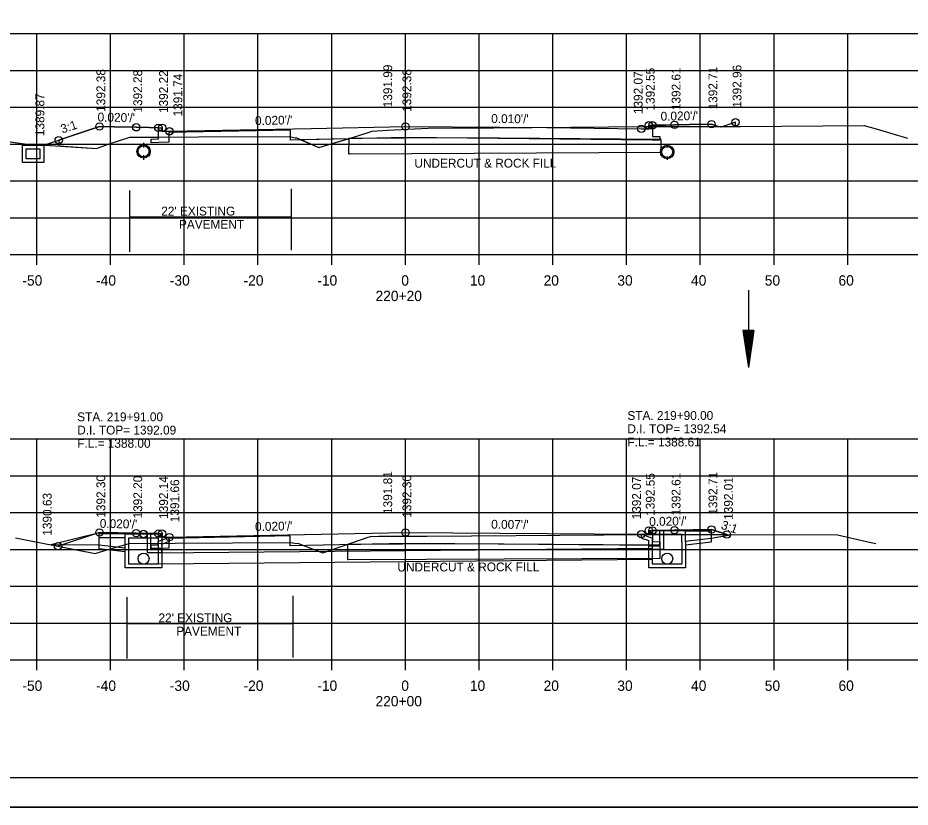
# Model space of a CAD drawing. Extents: x 1374311 to 1383814, y 384102 to 406278.
# Drawn here: x 1382587.5 to 1382708.5, y 405851.8 to 405958.9 of the extents above; entities that cross this region are included whole.
import ezdxf

# ---------------------------------------------------------------- set-up
doc = ezdxf.new("R2010")
doc.units = 0
for name, color, linetype in [('R_Axis', 7, 'Continuous'), ('R_Axis Annot', 7, 'Continuous'), ('R_Border', 7, 'Continuous'), ('R_Draft', 7, 'Continuous'), ('R_Exist Surface', 7, 'Continuous'), ('R_Fin Surface', 7, 'Continuous'), ('R_Grid', 7, 'Continuous'), ('R_No Plot', 7, 'Continuous'), ('R_Water', 7, 'Continuous'), ('R_Water Annot', 7, 'Continuous'), ('R_Xsect Elev', 7, 'Continuous'), ('R_Xsect Slope', 7, 'Continuous')]:
    doc.layers.add(name, color=color, linetype=linetype)

msp = doc.modelspace()

# ---------------------------------------------------------------- linework, layer by layer
at = {"layer": 'R_Axis'}
for p, q in [((1382500.07, 405926.74), (1382780.07, 405926.74)), ((1382590.07, 405925.34), (1382590.07, 405926.74)), ((1382600.07, 405925.34), (1382600.07, 405926.74)), ((1382610.07, 405925.34), (1382610.07, 405926.74)), ((1382620.07, 405925.34), (1382620.07, 405926.74)), ((1382630.07, 405925.34), (1382630.07, 405926.74)), ((1382640.07, 405925.34), (1382640.07, 405926.74)), ((1382650.07, 405925.34), (1382650.07, 405926.74)), ((1382660.07, 405925.34), (1382660.07, 405926.74)), ((1382670.07, 405925.34), (1382670.07, 405926.74)), ((1382680.07, 405925.34), (1382680.07, 405926.74)), ((1382690.07, 405925.34), (1382690.07, 405926.74)), ((1382700.07, 405925.34), (1382700.07, 405926.74)), ((1382500.07, 405871.74), (1382780.07, 405871.74)), ((1382590.07, 405870.34), (1382590.07, 405871.74)), ((1382600.07, 405870.34), (1382600.07, 405871.74)), ((1382610.07, 405870.34), (1382610.07, 405871.74)), ((1382620.07, 405870.34), (1382620.07, 405871.74)), ((1382630.07, 405870.34), (1382630.07, 405871.74)), ((1382640.07, 405870.34), (1382640.07, 405871.74)), ((1382650.07, 405870.34), (1382650.07, 405871.74)), ((1382660.07, 405870.34), (1382660.07, 405871.74)), ((1382670.07, 405870.34), (1382670.07, 405871.74)), ((1382680.07, 405870.34), (1382680.07, 405871.74)), ((1382690.07, 405870.34), (1382690.07, 405871.74)), ((1382700.07, 405870.34), (1382700.07, 405871.74))]:
    msp.add_line(p, q, dxfattribs=at)
at = {"layer": 'R_Border'}
msp.add_line((1382798.25, 405855.74), (1382482.07, 405855.74), dxfattribs=at)
at = {"layer": 'R_Draft'}
for p, q in [((1382685.84, 405916.43), (1382686.59, 405911.43)), ((1382687.34, 405916.43), (1382685.84, 405916.43)), ((1382685.97, 405916.43), (1382686.59, 405912.26)), ((1382686.1, 405916.43), (1382686.59, 405913.12)), ((1382686.22, 405916.43), (1382686.59, 405913.96)), ((1382686.35, 405916.43), (1382686.59, 405914.8)), ((1382686.48, 405916.43), (1382686.59, 405915.64)), ((1382687.34, 405916.43), (1382686.59, 405911.43)), ((1382686.84, 405916.43), (1382686.59, 405914.8)), ((1382687.09, 405916.43), (1382686.59, 405913.12)), ((1382687.22, 405916.43), (1382686.59, 405912.26)), ((1382686.97, 405916.43), (1382686.59, 405913.96)), ((1382686.71, 405916.43), (1382686.59, 405915.64))]:
    msp.add_line(p, q, dxfattribs=at)
at = {"layer": 'R_Exist Surface'}
for p, q in [((1382604.56, 405941.91), (1382604.55, 405941.43)), ((1382675.58, 405941.74), (1382675.58, 405941.43)), ((1382604.56, 405940.08), (1382604.55, 405939.6)), ((1382675.58, 405939.91), (1382675.58, 405939.6))]:
    msp.add_line(p, q, dxfattribs=at)
for points in [[(1382579.24, 405943.11), (1382588.4, 405941.78), (1382598.15, 405941.16), (1382599.89, 405941.78), (1382602.67, 405942.67), (1382611.99, 405942.73), (1382624.3, 405942.77), (1382625.12, 405942.6), (1382625.29, 405942.58), (1382625.88, 405942.35), (1382628.34, 405941.26), (1382633.46, 405942.82), (1382635.55, 405943.5), (1382637.63, 405943.62), (1382643.17, 405943.88), (1382652.08, 405943.95), (1382672.83, 405944.12), (1382685.49, 405944.15), (1382702.29, 405944.27), (1382703.91, 405943.8), (1382708.16, 405942.55)], [(1382587.16, 405888.3), (1382590.37, 405887.67), (1382597.99, 405886.18), (1382599.45, 405886.62), (1382602.61, 405887.53), (1382608.84, 405887.59), (1382624.43, 405887.69), (1382625.09, 405887.6), (1382625.56, 405887.54), (1382627.19, 405886.9), (1382628.86, 405886.29), (1382634.86, 405888.35), (1382635.33, 405888.51), (1382636.46, 405888.54), (1382640.32, 405888.55), (1382643.03, 405888.55), (1382667.04, 405888.72), (1382668.03, 405888.75), (1382668.83, 405888.76), (1382672.6, 405888.76), (1382698.67, 405888.73), (1382702.62, 405887.83), (1382703.86, 405887.55)]]:
    msp.add_lwpolyline(points, dxfattribs=at)
for centre in [(1382604.55, 405940.75), (1382675.58, 405940.67)]:
    msp.add_circle(centre, 0.917, dxfattribs=at)
at = {"layer": 'R_Fin Surface'}
for p, q in [((1382632.38, 405942.48), (1382632.36, 405940.44)), ((1382647.31, 405942.58), (1382632.38, 405942.48)), ((1382632.38, 405942.48), (1382632.38, 405942.48)), ((1382632.38, 405942.48), (1382632.38, 405942.48)), ((1382674.76, 405942.36), (1382647.31, 405942.58)), ((1382674.76, 405940.65), (1382674.76, 405942.36)), ((1382632.36, 405940.44), (1382632.47, 405940.44)), ((1382632.47, 405940.44), (1382674.76, 405940.65)), ((1382632.23, 405887.4), (1382632.21, 405885.37)), ((1382647.15, 405887.5), (1382632.23, 405887.4)), ((1382632.23, 405887.4), (1382632.23, 405887.4)), ((1382632.23, 405887.4), (1382632.23, 405887.4)), ((1382674.61, 405887.28), (1382647.15, 405887.5)), ((1382674.61, 405885.57), (1382674.61, 405887.28)), ((1382632.31, 405885.36), (1382674.61, 405885.57)), ((1382632.21, 405885.37), (1382632.31, 405885.36))]:
    msp.add_line(p, q, dxfattribs=at)
for points in [[(1382591.03, 405941.61), (1382596.4, 405943.4), (1382598.56, 405944.12), (1382600.56, 405944.08), (1382603.56, 405944.02), (1382605.36, 405943.99), (1382606.56, 405943.96), (1382606.86, 405943.96), (1382607.06, 405943.96), (1382607.07, 405943.76), (1382607.07, 405943.46), (1382607.67, 405943.48), (1382608.07, 405943.48), (1382627.27, 405943.87), (1382640.07, 405944.12), (1382659.27, 405943.99), (1382672.07, 405943.81), (1382672.67, 405943.79), (1382673.07, 405943.79), (1382673.08, 405943.99), (1382673.08, 405944.29), (1382673.38, 405944.29), (1382673.58, 405944.29), (1382675.38, 405944.32), (1382676.58, 405944.35), (1382678.58, 405944.39), (1382681.58, 405944.45), (1382682.49, 405944.14)], [(1382673.58, 405944.29), (1382673.59, 405942.78), (1382674.59, 405942.78), (1382674.58, 405942.28), (1382673.58, 405942.29), (1382640.07, 405942.62), (1382624.48, 405942.29), (1382624.48, 405943.65), (1382607.99, 405943.32), (1382607.99, 405941.98), (1382606.56, 405941.95), (1382605.56, 405941.93), (1382605.57, 405942.43), (1382606.57, 405942.44), (1382606.56, 405943.96)], [(1382591.78, 405887.37), (1382598.56, 405889.04), (1382598.56, 405889.04), (1382598.56, 405889.04), (1382603.56, 405888.94), (1382606.56, 405888.88), (1382606.56, 405888.88), (1382607.06, 405888.88), (1382607.06, 405888.88), (1382607.07, 405888.38), (1382608.07, 405888.4), (1382608.07, 405888.4), (1382640.07, 405889.04), (1382640.07, 405889.04), (1382672.07, 405888.81), (1382672.07, 405888.81), (1382673.07, 405888.79), (1382673.07, 405888.79), (1382673.08, 405889.29), (1382673.58, 405889.29), (1382673.58, 405889.29), (1382676.58, 405889.35), (1382676.58, 405889.35), (1382676.58, 405889.35), (1382681.58, 405889.45), (1382683.68, 405888.75), (1382683.68, 405888.75)], [(1382673.58, 405889.29), (1382673.59, 405887.78), (1382674.59, 405887.79), (1382674.58, 405887.29), (1382673.58, 405887.3), (1382640.07, 405887.54), (1382624.42, 405887.21), (1382624.42, 405888.56), (1382607.99, 405888.23), (1382607.99, 405886.9), (1382606.56, 405886.87), (1382605.56, 405886.85), (1382605.57, 405887.35), (1382606.57, 405887.35), (1382606.56, 405888.88)]]:
    msp.add_lwpolyline(points, dxfattribs=at)
at = {"layer": 'R_Grid'}
for p, q in [((1382500.07, 405956.74), (1382780.07, 405956.74)), ((1382590.07, 405926.74), (1382590.07, 405956.74)), ((1382600.07, 405926.74), (1382600.07, 405956.74)), ((1382610.07, 405926.74), (1382610.07, 405956.74)), ((1382620.07, 405926.74), (1382620.07, 405956.74)), ((1382630.07, 405926.74), (1382630.07, 405956.74)), ((1382640.07, 405926.74), (1382640.07, 405956.74)), ((1382650.07, 405926.74), (1382650.07, 405956.74)), ((1382660.07, 405926.74), (1382660.07, 405956.74)), ((1382670.07, 405926.74), (1382670.07, 405956.74)), ((1382680.07, 405926.74), (1382680.07, 405956.74)), ((1382690.07, 405926.74), (1382690.07, 405956.74)), ((1382700.07, 405926.74), (1382700.07, 405956.74)), ((1382500.07, 405951.74), (1382780.07, 405951.74)), ((1382500.07, 405946.74), (1382780.07, 405946.74)), ((1382500.07, 405941.74), (1382780.07, 405941.74)), ((1382500.07, 405936.74), (1382780.07, 405936.74)), ((1382500.07, 405931.74), (1382780.07, 405931.74)), ((1382500.07, 405926.74), (1382780.07, 405926.74)), ((1382500.07, 405901.74), (1382780.07, 405901.74)), ((1382590.07, 405871.74), (1382590.07, 405901.74)), ((1382600.07, 405871.74), (1382600.07, 405901.74)), ((1382610.07, 405871.74), (1382610.07, 405901.74)), ((1382620.07, 405871.74), (1382620.07, 405901.74)), ((1382630.07, 405871.74), (1382630.07, 405901.74)), ((1382640.07, 405871.74), (1382640.07, 405901.74)), ((1382650.07, 405871.74), (1382650.07, 405901.74)), ((1382660.07, 405871.74), (1382660.07, 405901.74)), ((1382670.07, 405871.74), (1382670.07, 405901.74)), ((1382680.07, 405871.74), (1382680.07, 405901.74)), ((1382690.07, 405871.74), (1382690.07, 405901.74)), ((1382700.07, 405871.74), (1382700.07, 405901.74)), ((1382500.07, 405896.74), (1382780.07, 405896.74)), ((1382500.07, 405891.74), (1382780.07, 405891.74)), ((1382500.07, 405886.74), (1382780.07, 405886.74)), ((1382500.07, 405881.74), (1382780.07, 405881.74)), ((1382500.07, 405876.74), (1382780.07, 405876.74)), ((1382500.07, 405871.74), (1382780.07, 405871.74))]:
    msp.add_line(p, q, dxfattribs=at)
at = {"layer": 'R_No Plot'}
msp.add_line((1382469.67, 405851.76), (1382803, 405851.76), dxfattribs=at)
for points in [[(1382469.66, 406065.1), (1382803, 406065.1), (1382803, 405851.76), (1382469.66, 405851.76)], [(1382715.99, 406061.2), (1382715.99, 406051.32), (1382751.72, 406051.32), (1382751.72, 406048.4), (1382774.92, 406048.4), (1382774.92, 406024.07), (1382798.25, 406024.07), (1382798.25, 405855.74), (1382482.07, 405855.74), (1382482.07, 406061.2)], [(1382593.04, 405942.28), (1382593.04, 405941.49), (1382598.15, 405941.16), (1382599.89, 405941.78), (1382602.67, 405942.67), (1382606.57, 405942.7), (1382606.56, 405943.96), (1382605.36, 405943.99), (1382603.56, 405944.02), (1382600.56, 405944.08), (1382598.56, 405944.12), (1382596.4, 405943.4)], [(1382632.31, 405942.47), (1382633.46, 405942.82), (1382635.55, 405943.5), (1382637.63, 405943.62), (1382643.17, 405943.88), (1382652.08, 405943.95), (1382672.83, 405944.12), (1382673.58, 405944.13), (1382673.59, 405942.78), (1382674.59, 405942.78), (1382674.58, 405942.28), (1382673.58, 405942.29), (1382640.07, 405942.62)], [(1382673.58, 405944.13), (1382682.49, 405944.14), (1382681.58, 405944.45), (1382678.58, 405944.39), (1382676.58, 405944.35), (1382675.38, 405944.32), (1382673.58, 405944.29)], [(1382682.49, 405944.14), (1382683.19, 405944.14), (1382682.84, 405944.03)], [(1382683.19, 405944.14), (1382684.85, 405944.15), (1382684.85, 405944.7)], [(1382625.89, 405942.34), (1382628.34, 405941.26), (1382632.31, 405942.47)], [(1382673.58, 405888.76), (1382683.68, 405888.75), (1382681.58, 405889.45), (1382676.58, 405889.35), (1382673.58, 405889.29)], [(1382592.95, 405887.17), (1382597.99, 405886.18), (1382599.45, 405886.62), (1382602.61, 405887.53), (1382606.57, 405887.57), (1382606.56, 405888.88), (1382603.56, 405888.94), (1382598.56, 405889.04)], [(1382632.03, 405887.38), (1382634.86, 405888.35), (1382635.33, 405888.51), (1382636.46, 405888.54), (1382640.32, 405888.55), (1382643.03, 405888.55), (1382667.04, 405888.72), (1382668.03, 405888.75), (1382668.83, 405888.76), (1382672.6, 405888.76), (1382673.58, 405888.76), (1382673.59, 405887.78), (1382674.59, 405887.79), (1382674.58, 405887.29), (1382673.58, 405887.3), (1382640.07, 405887.54)]]:
    msp.add_lwpolyline(points, close=True, dxfattribs=at)
for centre in [(1382676.58, 405944.35), (1382676.58, 405944.35), (1382676.58, 405944.35), (1382681.58, 405944.45), (1382681.58, 405944.45), (1382681.58, 405944.45), (1382684.85, 405944.7), (1382684.85, 405944.7), (1382684.85, 405944.7), (1382598.56, 405944.12), (1382598.56, 405944.12), (1382598.56, 405944.12), (1382603.56, 405944.02), (1382603.56, 405944.02), (1382603.56, 405944.02), (1382606.56, 405943.96), (1382606.56, 405943.96), (1382607.06, 405943.96), (1382607.06, 405943.96), (1382607.06, 405943.96), (1382608.07, 405943.48), (1382608.07, 405943.48), (1382608.07, 405943.48), (1382640.07, 405944.12), (1382640.07, 405944.12), (1382640.07, 405944.12), (1382672.07, 405943.81), (1382672.07, 405943.81), (1382672.07, 405943.81), (1382673.08, 405944.29), (1382673.08, 405944.29), (1382673.08, 405944.29), (1382673.58, 405944.29), (1382673.58, 405944.29), (1382593.04, 405942.28), (1382593.04, 405942.28), (1382593.04, 405942.28), (1382593.04, 405942.28), (1382593.04, 405942.28), (1382593.04, 405942.28), (1382598.56, 405889.04), (1382598.56, 405889.04), (1382598.56, 405889.04), (1382603.56, 405888.94), (1382603.56, 405888.94), (1382603.56, 405888.94), (1382604.55, 405888.83), (1382606.56, 405888.88), (1382606.56, 405888.88), (1382607.06, 405888.88), (1382607.06, 405888.88), (1382607.06, 405888.88), (1382640.07, 405889.04), (1382640.07, 405889.04), (1382640.07, 405889.04), (1382672.07, 405888.81), (1382672.07, 405888.81), (1382672.07, 405888.81), (1382673.08, 405889.29), (1382673.08, 405889.29), (1382673.08, 405889.29), (1382673.58, 405889.29), (1382673.58, 405889.29), (1382676.58, 405889.35), (1382676.58, 405889.35), (1382676.58, 405889.35), (1382681.58, 405889.45), (1382681.58, 405889.45), (1382681.58, 405889.45), (1382683.68, 405888.75), (1382683.68, 405888.75), (1382683.68, 405888.75), (1382683.68, 405888.75), (1382683.68, 405888.75), (1382608.07, 405888.4), (1382608.07, 405888.4), (1382608.07, 405888.4), (1382592.95, 405887.17), (1382592.95, 405887.17), (1382592.95, 405887.17), (1382592.95, 405887.17), (1382592.95, 405887.17), (1382592.95, 405887.17)]:
    msp.add_circle(centre, 0.5, dxfattribs=at)
at = {"layer": 'R_Water'}
for p, q in [((1382604.56, 405941.74), (1382604.55, 405941.26)), ((1382675.58, 405941.57), (1382675.58, 405941.26)), ((1382604.56, 405940.24), (1382604.55, 405939.76)), ((1382675.58, 405940.07), (1382675.58, 405939.76)), ((1382602.7, 405927.13), (1382602.7, 405935.45)), ((1382624.62, 405927.35), (1382624.62, 405935.67)), ((1382602.7, 405931.88), (1382624.62, 405931.88)), ((1382686.6, 405921.94), (1382686.59, 405911.43)), ((1382673.25, 405889.12), (1382673.33, 405889.28)), ((1382673.25, 405889.12), (1382673.58, 405888.78)), ((1382678.08, 405889.28), (1382673.33, 405889.28)), ((1382678.08, 405887.78), (1382678.08, 405889.28)), ((1382681.59, 405887.78), (1382681.59, 405889.28)), ((1382598.54, 405886.83), (1382598.54, 405888.83)), ((1382602.05, 405888.83), (1382606.8, 405888.83)), ((1382602.05, 405887.33), (1382602.05, 405888.83)), ((1382602.55, 405887.33), (1382602.55, 405888.33)), ((1382602.55, 405888.33), (1382606.55, 405888.33)), ((1382606.88, 405888.67), (1382606.55, 405888.33)), ((1382608.05, 405888.35), (1382606.55, 405887.83)), ((1382606.88, 405888.67), (1382606.8, 405888.83)), ((1382672.08, 405888.8), (1382673.58, 405888.28)), ((1382672.08, 405888.27), (1382673.08, 405887.93)), ((1382673.08, 405887.78), (1382673.08, 405887.93)), ((1382677.58, 405888.78), (1382673.58, 405888.78)), ((1382673.58, 405887.78), (1382673.58, 405888.28)), ((1382677.58, 405887.78), (1382677.58, 405888.78)), ((1382602.04, 405886.39), (1382598.54, 405886.83)), ((1382606.55, 405887.33), (1382606.55, 405887.83)), ((1382673.58, 405886.85), (1382606.55, 405886.24)), ((1382608.05, 405887.82), (1382607.05, 405887.47)), ((1382607.05, 405887.33), (1382607.05, 405887.47)), ((1382678.03, 405887.34), (1382681.59, 405887.78)), ((1382673.58, 405885.35), (1382606.55, 405884.74)), ((1382602.33, 405871.93), (1382602.33, 405880.25)), ((1382624.83, 405872.09), (1382624.83, 405880.42)), ((1382602.33, 405876.68), (1382624.83, 405876.68))]:
    msp.add_line(p, q, dxfattribs=at)
for points in [[(1382588.12, 405941.6), (1382591.02, 405941.6), (1382591.02, 405939.26), (1382588.12, 405939.26)], [(1382588.62, 405941.1), (1382590.48, 405941.1), (1382590.48, 405939.76), (1382588.62, 405939.76)], [(1382604.55, 405888.83), (1382607.05, 405888.83), (1382607.05, 405884.24), (1382604.55, 405884.24), (1382602.05, 405884.24), (1382602.05, 405888.83)], [(1382604.55, 405888.33), (1382606.55, 405888.33), (1382606.55, 405884.74), (1382604.55, 405884.74), (1382602.55, 405884.74), (1382602.55, 405888.33)]]:
    msp.add_lwpolyline(points, close=True, dxfattribs=at)
for points in [[(1382675.07, 405889.27), (1382675.07, 405886.74), (1382673.07, 405886.74), (1382673.07, 405887.24), (1382674.57, 405887.24), (1382674.57, 405889.26)], [(1382678.08, 405889.28), (1382679.59, 405889.28), (1382681.59, 405889.28)], [(1382602.05, 405888.83), (1382600.54, 405888.83), (1382598.54, 405888.83)], [(1382602.05, 405888.33), (1382600.54, 405888.33), (1382598.54, 405888.33)], [(1382605.05, 405888.83), (1382605.05, 405886.3), (1382607.05, 405886.3), (1382607.05, 405886.8), (1382605.55, 405886.8), (1382605.55, 405888.82)], [(1382608.05, 405887.82), (1382608.05, 405888.35)], [(1382672.08, 405888.27), (1382672.08, 405888.8)], [(1382678.02, 405887.84), (1382681.56, 405888.28), (1382684.42, 405888.75)], [(1382678.08, 405888.78), (1382679.59, 405888.78), (1382681.59, 405888.78)], [(1382602.05, 405886.9), (1382598.54, 405887.33), (1382591.78, 405887.37)], [(1382678.08, 405887.78), (1382678.08, 405884.24), (1382675.58, 405884.24), (1382673.08, 405884.24), (1382673.08, 405887.78)], [(1382677.58, 405887.78), (1382677.58, 405884.74), (1382675.58, 405884.74), (1382673.58, 405884.74), (1382673.58, 405887.78)]]:
    msp.add_lwpolyline(points, dxfattribs=at)
for centre in [(1382604.55, 405940.75), (1382675.58, 405940.67), (1382604.55, 405885.49), (1382604.55, 405885.49), (1382675.58, 405885.49)]:
    msp.add_circle(centre, 0.75, dxfattribs=at)

# ---------------------------------------------------------------- texts
at = {"layer": 'R_Axis Annot'}
for s, p in [('-50', (1382588.11, 405922.54)), ('-40', (1382598.11, 405922.54)), ('-30', (1382608.11, 405922.54)), ('-20', (1382618.11, 405922.54)), ('-10', (1382628.11, 405922.54)), ('0', (1382639.51, 405922.54)), ('10', (1382648.81, 405922.54)), ('20', (1382658.81, 405922.54)), ('30', (1382668.81, 405922.54)), ('40', (1382678.81, 405922.54)), ('50', (1382688.81, 405922.54)), ('60', (1382698.81, 405922.54)), ('220+20', (1382636.01, 405920.44)), ('-50', (1382588.11, 405867.54)), ('-40', (1382598.11, 405867.54)), ('-30', (1382608.11, 405867.54)), ('-20', (1382618.11, 405867.54)), ('-10', (1382628.11, 405867.54)), ('0', (1382639.51, 405867.54)), ('10', (1382648.81, 405867.54)), ('20', (1382658.81, 405867.54)), ('30', (1382668.81, 405867.54)), ('40', (1382678.81, 405867.54)), ('50', (1382688.81, 405867.54)), ('60', (1382698.81, 405867.54)), ('220+00', (1382636.01, 405865.44))]:
    msp.add_text(s, height=1.4, dxfattribs=at).set_placement(p)
at = {"layer": 'R_Fin Surface'}
for p in [(1382641.29, 405938.54), (1382638.98, 405883.74)]:
    msp.add_text('UNDERCUT & ROCK FILL', height=1.2, rotation=0.0756, dxfattribs=at).set_placement(p)
at = {"layer": 'R_Water'}
for s, p in [("22' EXISTING ", (1382606.95, 405932.05)), ('PAVEMENT', (1382609.35, 405930.25)), ("22' EXISTING ", (1382606.57, 405876.85)), ('PAVEMENT', (1382608.98, 405875.05))]:
    msp.add_text(s, height=1.2, dxfattribs=at).set_placement(p)
at = {"layer": 'R_Water Annot'}
for s, p in [('STA. 219+91.00', (1382595.55, 405904.13)), ('STA. 219+90.00', (1382670.18, 405904.31)), ('D.I. TOP= 1392.54', (1382670.18, 405902.51)), ('D.I. TOP= 1392.09', (1382595.55, 405902.33)), ('F.L.= 1388.00', (1382595.55, 405900.53)), ('F.L.= 1388.61', (1382670.18, 405900.71))]:
    msp.add_text(s, height=1.2, dxfattribs=at).set_placement(p)
at = {"layer": 'R_Xsect Elev'}
for s, p in [('1391.99', (1382638.27, 405946.73)), ('1392.61', (1382677.38, 405946.35)), ('1392.71', (1382682.38, 405946.45)), ('1392.96', (1382685.65, 405946.7)), ('1392.38', (1382599.36, 405946.12)), ('1392.28', (1382604.36, 405946.02)), ('1392.22', (1382607.86, 405945.96)), ('1391.74', (1382609.8, 405945.49)), ('1392.38', (1382640.87, 405946.12)), ('1392.07', (1382672.24, 405945.81)), ('1392.55', (1382673.88, 405946.29)), ('1389.87', (1382591.09, 405942.82)), ('1392.30', (1382599.36, 405891.04)), ('1392.20', (1382604.36, 405890.94)), ('1392.14', (1382607.86, 405890.88)), ('1391.81', (1382638.27, 405891.55)), ('1392.30', (1382640.87, 405891.04)), ('1392.07', (1382672.01, 405890.81)), ('1392.55', (1382673.88, 405891.29)), ('1392.61', (1382677.38, 405891.35)), ('1392.71', (1382682.38, 405891.45)), ('1392.01', (1382684.48, 405890.75)), ('1391.66', (1382609.38, 405890.43)), ('1390.63', (1382592.08, 405888.6))]:
    msp.add_text(s, height=1.2, rotation=90, dxfattribs=at).set_placement(p)
at = {"layer": 'R_Xsect Slope'}
for s, rotation, p in [("0.020'/'", 358.8542, (1382598.3, 405944.82)), ("0.020'/'", 1.1458, (1382674.69, 405944.91)), ('3:1', 18.4349, (1382593.53, 405943.17)), ("0.020'/'", 1.1458, (1382619.68, 405944.32)), ("0.010'/'", 359.4311, (1382651.7, 405944.61)), ("0.020'/'", 358.8542, (1382598.6, 405889.67)), ("0.020'/'", 1.1458, (1382619.68, 405889.23)), ("0.007'/'", 359.589, (1382651.7, 405889.55)), ("0.020'/'", 1.1458, (1382673.15, 405889.91)), ('3:1', 341.5706, (1382682.79, 405889.57))]:
    msp.add_text(s, height=1.2, rotation=rotation, dxfattribs=at).set_placement(p)

doc.saveas('drawing.dxf')
